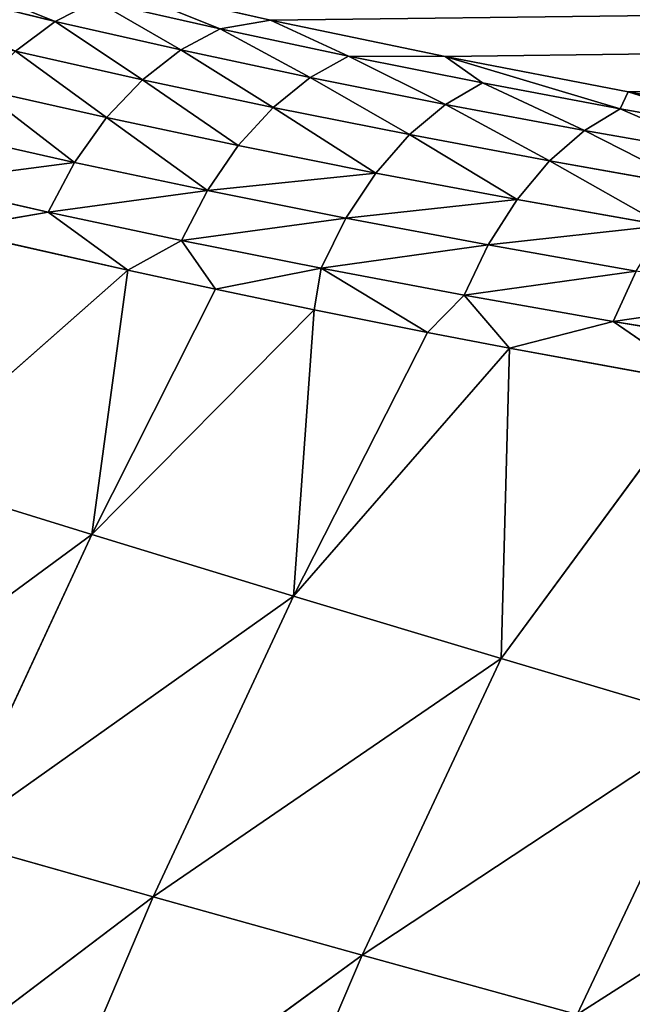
# Model space of a CAD drawing. Extents: x 0 to 605, y 0 to 400.
# Tile 363 of 656: x 51 to 61, y 266 to 282. Entities that reach past the tile are written whole.
import ezdxf

# ---------------------------------------------------------------- set-up
doc = ezdxf.new("R2010")
doc.units = 0
doc.header["$LTSCALE"] = 25.4
doc.layers.get('0').update_dxf_attribs({"linetype": 'CONTINUOUS'})

# ---------------------------------------------------------------- blocks, each defined once
blk = doc.blocks.new('ATLANTA610_-_S_STL')
at = {"color": 0}
for p, q in [((51.611, 78.916, 117.706), (47.663, 83.275, 116.733)), ((51.611, 78.916, 117.706), (47.663, 83.275, 116.733)), ((52.433, 80.561, 117.058), (55.193, 77.763, 117.683)), ((52.433, 80.561, 117.058), (55.193, 77.763, 117.683)), ((52.285, 79.487, 117.363), (51.611, 78.916, 117.706)), ((52.285, 79.487, 117.363), (51.611, 78.916, 117.706)), ((52.285, 79.487, 117.363), (54.354, 77.398, 117.829)), ((52.285, 79.487, 117.363), (54.354, 77.398, 117.829)), ((50.953, 78.393, 118.197), (51.611, 78.916, 117.706)), ((50.953, 78.393, 118.197), (51.611, 78.916, 117.706)), ((53.699, 76.807, 118.177), (51.611, 78.916, 117.706)), ((53.699, 76.807, 118.177), (51.611, 78.916, 117.706)), ((53.06, 76.265, 118.672), (50.953, 78.393, 118.197)), ((53.06, 76.265, 118.672), (50.953, 78.393, 118.197)), ((52.463, 75.797, 119.303), (50.339, 77.943, 118.825)), ((52.463, 75.797, 119.303), (50.339, 77.943, 118.825)), ((54.354, 77.398, 117.829), (55.193, 77.763, 117.683)), ((54.354, 77.398, 117.829), (55.193, 77.763, 117.683)), ((55.193, 77.763, 117.683), (58.096, 75.052, 118.288)), ((56.487, 75.371, 118.281), (55.193, 77.763, 117.683)), ((56.487, 75.371, 118.281), (55.193, 77.763, 117.683)), ((55.193, 77.763, 117.683), (58.096, 75.052, 118.288)), ((49.794, 77.585, 119.565), (51.934, 75.423, 120.048)), ((49.794, 77.585, 119.565), (51.934, 75.423, 120.048)), ((51.493, 75.157, 120.873), (49.34, 77.332, 120.388)), ((51.493, 75.157, 120.873), (49.34, 77.332, 120.388)), ((54.354, 77.398, 117.829), (53.699, 76.807, 118.177)), ((54.354, 77.398, 117.829), (53.699, 76.807, 118.177)), ((54.354, 77.398, 117.829), (56.487, 75.371, 118.281)), ((54.354, 77.398, 117.829), (56.487, 75.371, 118.281)), ((53.06, 76.265, 118.672), (53.699, 76.807, 118.177)), ((53.06, 76.265, 118.672), (53.699, 76.807, 118.177)), ((55.852, 74.761, 118.634), (53.699, 76.807, 118.177)), ((55.852, 74.761, 118.634), (53.699, 76.807, 118.177)), ((51.493, 75.157, 120.873), (49.835, 76.445, 121.164)), ((49.835, 76.445, 121.164), (52.817, 73.516, 121.842)), ((51.493, 75.157, 120.873), (49.835, 76.445, 121.164)), ((49.835, 76.445, 121.164), (52.817, 73.516, 121.842)), ((52.463, 75.797, 119.303), (53.06, 76.265, 118.672)), ((52.463, 75.797, 119.303), (53.06, 76.265, 118.672)), ((55.232, 74.2, 119.133), (53.06, 76.265, 118.672)), ((55.232, 74.2, 119.133), (53.06, 76.265, 118.672)), ((52.463, 75.797, 119.303), (51.934, 75.423, 120.048)), ((52.463, 75.797, 119.303), (51.934, 75.423, 120.048)), ((54.653, 73.715, 119.768), (52.463, 75.797, 119.303)), ((54.653, 73.715, 119.768), (52.463, 75.797, 119.303)), ((52.817, 73.516, 121.842), (48.972, 75.345, 125.229)), ((48.972, 75.345, 125.229), (52.217, 72.122, 126.236)), ((52.817, 73.516, 121.842), (48.972, 75.345, 125.229)), ((48.972, 75.345, 125.229), (52.217, 72.122, 126.236)), ((51.934, 75.423, 120.048), (51.493, 75.157, 120.873)), ((51.934, 75.423, 120.048), (51.493, 75.157, 120.873)), ((51.934, 75.423, 120.048), (54.141, 73.326, 120.516)), ((51.934, 75.423, 120.048), (54.141, 73.326, 120.516)), ((56.487, 75.371, 118.281), (55.852, 74.761, 118.634)), ((56.487, 75.371, 118.281), (55.852, 74.761, 118.634)), ((56.487, 75.371, 118.281), (58.096, 75.052, 118.288)), ((56.487, 75.371, 118.281), (58.715, 73.379, 118.726)), ((56.487, 75.371, 118.281), (58.096, 75.052, 118.288)), ((56.487, 75.371, 118.281), (58.715, 73.379, 118.726)), ((46.602, 75.296, 130.367), (52.217, 72.122, 126.236)), ((46.602, 75.296, 130.367), (52.217, 72.122, 126.236)), ((53.713, 73.048, 121.344), (51.493, 75.157, 120.873)), ((51.493, 75.157, 120.873), (52.817, 73.516, 121.842)), ((51.493, 75.157, 120.873), (52.817, 73.516, 121.842)), ((53.713, 73.048, 121.344), (51.493, 75.157, 120.873)), ((58.096, 75.052, 118.288), (61.14, 72.434, 118.872)), ((58.715, 73.379, 118.726), (58.096, 75.052, 118.288)), ((58.715, 73.379, 118.726), (58.096, 75.052, 118.288)), ((61.003, 71.453, 119.156), (58.096, 75.052, 118.288)), ((61.003, 71.453, 119.156), (58.096, 75.052, 118.288)), ((58.096, 75.052, 118.288), (61.14, 72.434, 118.872)), ((55.232, 74.2, 119.133), (55.852, 74.761, 118.634)), ((55.232, 74.2, 119.133), (55.852, 74.761, 118.634)), ((58.1, 72.75, 119.082), (55.852, 74.761, 118.634)), ((58.1, 72.75, 119.082), (55.852, 74.761, 118.634)), ((54.653, 73.715, 119.768), (55.232, 74.2, 119.133)), ((54.653, 73.715, 119.768), (55.232, 74.2, 119.133)), ((57.501, 72.172, 119.586), (55.232, 74.2, 119.133)), ((57.501, 72.172, 119.586), (55.232, 74.2, 119.133)), ((54.653, 73.715, 119.768), (54.141, 73.326, 120.516)), ((54.653, 73.715, 119.768), (54.141, 73.326, 120.516)), ((56.941, 71.67, 120.224), (54.653, 73.715, 119.768)), ((56.941, 71.67, 120.224), (54.653, 73.715, 119.768)), ((52.217, 72.122, 126.236), (52.817, 73.516, 121.842)), ((52.217, 72.122, 126.236), (52.817, 73.516, 121.842)), ((53.713, 73.048, 121.344), (52.817, 73.516, 121.842)), ((52.817, 73.516, 121.842), (54.276, 72.165, 122.156)), ((53.713, 73.048, 121.344), (52.817, 73.516, 121.842)), ((52.817, 73.516, 121.842), (54.276, 72.165, 122.156)), ((58.715, 73.379, 118.726), (58.1, 72.75, 119.082)), ((58.715, 73.379, 118.726), (58.1, 72.75, 119.082)), ((58.715, 73.379, 118.726), (61.003, 71.453, 119.156)), ((58.715, 73.379, 118.726), (61.003, 71.453, 119.156)), ((54.141, 73.326, 120.516), (53.713, 73.048, 121.344)), ((54.141, 73.326, 120.516), (53.713, 73.048, 121.344)), ((54.141, 73.326, 120.516), (56.445, 71.266, 120.976)), ((54.141, 73.326, 120.516), (56.445, 71.266, 120.976)), ((56.031, 70.975, 121.807), (53.713, 73.048, 121.344)), ((53.713, 73.048, 121.344), (54.276, 72.165, 122.156)), ((53.713, 73.048, 121.344), (54.276, 72.165, 122.156)), ((56.031, 70.975, 121.807), (53.713, 73.048, 121.344)), ((57.501, 72.172, 119.586), (58.1, 72.75, 119.082)), ((57.501, 72.172, 119.586), (58.1, 72.75, 119.082)), ((60.41, 70.807, 119.516), (58.1, 72.75, 119.082)), ((60.41, 70.807, 119.516), (58.1, 72.75, 119.082)), ((61.003, 71.453, 119.156), (61.14, 72.434, 118.872)), ((61.003, 71.453, 119.156), (61.14, 72.434, 118.872)), ((61.14, 72.434, 118.872), (64.319, 69.917, 119.434)), ((61.14, 72.434, 118.872), (64.319, 69.917, 119.434)), ((47.698, 72.041, 136.453), (53.238, 69.02, 132.261)), ((47.698, 72.041, 136.453), (53.238, 69.02, 132.261)), ((49.865, 72.077, 131.307), (52.217, 72.122, 126.236)), ((49.865, 72.077, 131.307), (52.217, 72.122, 126.236)), ((49.865, 72.077, 131.307), (55.571, 69.062, 127.259)), ((49.865, 72.077, 131.307), (55.571, 69.062, 127.259)), ((49.865, 72.077, 131.307), (53.238, 69.02, 132.261)), ((49.865, 72.077, 131.307), (53.238, 69.02, 132.261)), ((54.276, 72.165, 122.156), (52.217, 72.122, 126.236)), ((54.276, 72.165, 122.156), (52.217, 72.122, 126.236)), ((55.917, 70.708, 122.498), (52.217, 72.122, 126.236)), ((52.217, 72.122, 126.236), (55.571, 69.062, 127.259)), ((55.917, 70.708, 122.498), (52.217, 72.122, 126.236)), ((52.217, 72.122, 126.236), (55.571, 69.062, 127.259)), ((56.031, 70.975, 121.807), (54.276, 72.165, 122.156)), ((54.276, 72.165, 122.156), (55.917, 70.708, 122.498)), ((56.031, 70.975, 121.807), (54.276, 72.165, 122.156)), ((54.276, 72.165, 122.156), (55.917, 70.708, 122.498)), ((56.941, 71.67, 120.224), (57.501, 72.172, 119.586)), ((56.941, 71.67, 120.224), (57.501, 72.172, 119.586)), ((59.831, 70.211, 120.023), (57.501, 72.172, 119.586)), ((59.831, 70.211, 120.023), (57.501, 72.172, 119.586)), ((56.941, 71.67, 120.224), (56.445, 71.266, 120.976)), ((56.941, 71.67, 120.224), (56.445, 71.266, 120.976)), ((59.291, 69.693, 120.666), (56.941, 71.67, 120.224)), ((59.291, 69.693, 120.666), (56.941, 71.67, 120.224)), ((61.003, 71.453, 119.156), (60.41, 70.807, 119.516)), ((61.003, 71.453, 119.156), (60.41, 70.807, 119.516)), ((61.003, 71.453, 119.156), (63.383, 69.57, 119.576)), ((61.003, 71.453, 119.156), (63.383, 69.57, 119.576)), ((56.445, 71.266, 120.976), (56.031, 70.975, 121.807)), ((56.445, 71.266, 120.976), (56.031, 70.975, 121.807)), ((56.445, 71.266, 120.976), (58.812, 69.275, 121.42)), ((56.445, 71.266, 120.976), (58.812, 69.275, 121.42)), ((56.031, 70.975, 121.807), (55.917, 70.708, 122.498)), ((56.031, 70.975, 121.807), (55.917, 70.708, 122.498)), ((58.412, 68.971, 122.254), (56.031, 70.975, 121.807)), ((56.031, 70.975, 121.807), (57.803, 69.107, 122.874)), ((56.031, 70.975, 121.807), (57.803, 69.107, 122.874)), ((58.412, 68.971, 122.254), (56.031, 70.975, 121.807)), ((59.831, 70.211, 120.023), (60.41, 70.807, 119.516)), ((59.831, 70.211, 120.023), (60.41, 70.807, 119.516)), ((62.811, 68.907, 119.94), (60.41, 70.807, 119.516)), ((62.811, 68.907, 119.94), (60.41, 70.807, 119.516)), ((55.571, 69.062, 127.259), (55.917, 70.708, 122.498)), ((55.571, 69.062, 127.259), (55.917, 70.708, 122.498)), ((55.917, 70.708, 122.498), (57.803, 69.107, 122.874)), ((55.917, 70.708, 122.498), (57.803, 69.107, 122.874)), ((59.291, 69.693, 120.666), (59.831, 70.211, 120.023)), ((59.291, 69.693, 120.666), (59.831, 70.211, 120.023)), ((62.254, 68.294, 120.451), (59.831, 70.211, 120.023)), ((62.254, 68.294, 120.451), (59.831, 70.211, 120.023)), ((59.291, 69.693, 120.666), (58.812, 69.275, 121.42)), ((59.291, 69.693, 120.666), (58.812, 69.275, 121.42)), ((61.733, 67.76, 121.097), (59.291, 69.693, 120.666)), ((61.733, 67.76, 121.097), (59.291, 69.693, 120.666)), ((58.812, 69.275, 121.42), (58.412, 68.971, 122.254)), ((58.812, 69.275, 121.42), (58.412, 68.971, 122.254)), ((58.812, 69.275, 121.42), (61.272, 67.328, 121.854)), ((58.812, 69.275, 121.42), (61.272, 67.328, 121.854)), ((57.803, 69.107, 122.874), (55.571, 69.062, 127.259)), ((57.803, 69.107, 122.874), (55.571, 69.062, 127.259)), ((58.412, 68.971, 122.254), (57.803, 69.107, 122.874)), ((57.803, 69.107, 122.874), (59.163, 67.999, 123.136)), ((58.412, 68.971, 122.254), (57.803, 69.107, 122.874)), ((57.803, 69.107, 122.874), (59.163, 67.999, 123.136)), ((51.086, 68.989, 137.338), (53.238, 69.02, 132.261)), ((51.086, 68.989, 137.338), (53.238, 69.02, 132.261)), ((51.086, 68.989, 137.338), (56.715, 66.127, 133.231)), ((51.086, 68.989, 137.338), (56.715, 66.127, 133.231)), ((53.238, 69.02, 132.261), (55.571, 69.062, 127.259)), ((53.238, 69.02, 132.261), (55.571, 69.062, 127.259)), ((53.238, 69.02, 132.261), (59.028, 66.165, 128.299)), ((53.238, 69.02, 132.261), (59.028, 66.165, 128.299)), ((53.238, 69.02, 132.261), (56.715, 66.127, 133.231)), ((53.238, 69.02, 132.261), (56.715, 66.127, 133.231)), ((59.163, 67.999, 123.136), (55.571, 69.062, 127.259)), ((55.571, 69.062, 127.259), (59.028, 66.165, 128.299)), ((59.163, 67.999, 123.136), (55.571, 69.062, 127.259)), ((55.571, 69.062, 127.259), (59.028, 66.165, 128.299)), ((60.887, 67.013, 122.691), (58.412, 68.971, 122.254)), ((58.412, 68.971, 122.254), (59.163, 67.999, 123.136)), ((58.412, 68.971, 122.254), (59.163, 67.999, 123.136)), ((60.887, 67.013, 122.691), (58.412, 68.971, 122.254)), ((59.163, 67.999, 123.136), (59.028, 66.165, 128.299)), ((59.163, 67.999, 123.136), (59.028, 66.165, 128.299)), ((60.887, 67.013, 122.691), (59.163, 67.999, 123.136)), ((59.163, 67.999, 123.136), (62.388, 65.518, 123.726)), ((60.887, 67.013, 122.691), (59.163, 67.999, 123.136)), ((59.163, 67.999, 123.136), (62.388, 65.518, 123.726)), ((61.272, 67.328, 121.854), (60.887, 67.013, 122.691)), ((61.272, 67.328, 121.854), (60.887, 67.013, 122.691)), ((63.419, 65.128, 123.112), (60.887, 67.013, 122.691)), ((60.887, 67.013, 122.691), (62.388, 65.518, 123.726)), ((60.887, 67.013, 122.691), (62.388, 65.518, 123.726)), ((63.419, 65.128, 123.112), (60.887, 67.013, 122.691)), ((56.715, 66.127, 133.231), (59.028, 66.165, 128.299)), ((56.715, 66.127, 133.231), (59.028, 66.165, 128.299)), ((62.388, 65.518, 123.726), (59.028, 66.165, 128.299)), ((59.028, 66.165, 128.299), (62.582, 63.428, 129.354)), ((62.388, 65.518, 123.726), (59.028, 66.165, 128.299)), ((59.028, 66.165, 128.299), (62.582, 63.428, 129.354)), ((54.579, 66.1, 138.236), (56.715, 66.127, 133.231)), ((54.579, 66.1, 138.236), (56.715, 66.127, 133.231)), ((56.715, 66.127, 133.231), (62.582, 63.428, 129.354)), ((56.715, 66.127, 133.231), (62.582, 63.428, 129.354)), ((56.715, 66.127, 133.231), (60.289, 63.394, 134.215)), ((56.715, 66.127, 133.231), (60.289, 63.394, 134.215)), ((60.289, 63.394, 134.215), (62.582, 63.428, 129.354)), ((60.289, 63.394, 134.215), (62.582, 63.428, 129.354))]:
    blk.add_line(p, q, dxfattribs=at)
mesh = blk.add_polyface(dxfattribs=at)
corners = [(35.797, 103.894, 111.851), (571.006, 106.591, 111.249), (34.388, 106.591, 111.249), (37.928, 100.086, 112.701), (38.654, 98.858, 112.975), (40.127, 96.464, 113.509), (41.904, 93.74, 114.117), (42.395, 93.018, 114.278), (44.76, 89.705, 115.018), (45.369, 88.895, 115.198), (47.226, 86.522, 115.728), (49.041, 84.335, 116.216), (49.785, 83.473, 116.408), (52.433, 80.561, 117.058), (55.193, 77.763, 117.683), (58.096, 75.052, 118.288), (61.14, 72.434, 118.872), (64.319, 69.917, 119.434), (67.637, 67.499, 119.973), (71.141, 65.154, 120.497), (74.846, 62.881, 121.004), (78.763, 60.681, 121.495), (82.902, 58.555, 121.969), (87.283, 56.501, 122.428), (89.174, 55.671, 122.613), (91.934, 54.516, 122.871), (95.55, 53.096, 123.188), (96.878, 52.6, 123.298), (101.611, 50.93, 123.671), (106.635, 49.312, 124.032), (112.571, 47.58, 124.419), (118.867, 45.929, 124.787), (124.857, 44.519, 125.102), (131.222, 43.169, 125.403), (137.992, 41.883, 125.69), (145.207, 40.661, 125.963), (152.995, 39.491, 126.224), (161.346, 38.383, 126.471), (171.208, 37.246, 126.725), (179.751, 36.393, 126.915), (189.849, 35.523, 127.109), (200.64, 34.741, 127.284), (213.516, 33.978, 127.454), (226.998, 33.359, 127.592), (239.742, 32.927, 127.689), (253.158, 32.617, 127.758), (267.527, 32.431, 127.8), (285.141, 32.344, 127.819), (302.697, 32.329, 127.822), (320.938, 32.345, 127.819), (339.364, 32.444, 127.797), (353.896, 32.648, 127.751), (366.557, 32.953, 127.683), (378.727, 33.372, 127.589), (392.694, 34.022, 127.445), (404.119, 34.699, 127.293), (414.802, 35.465, 127.122), (425.484, 36.378, 126.919), (435.255, 37.36, 126.699), (444.241, 38.407, 126.466), (452.534, 39.51, 126.22), (459.554, 40.561, 125.985), (466.93, 41.799, 125.709), (474.123, 43.156, 125.406), (480.586, 44.523, 125.101), (486.816, 45.996, 124.772), (492.209, 47.411, 124.456), (497.473, 48.933, 124.117), (502.377, 50.483, 123.771), (507.695, 52.32, 123.361), (512.783, 54.251, 122.93), (514.295, 54.863, 122.793), (517.255, 56.116, 122.514), (520.424, 57.55, 122.194), (521.364, 57.995, 122.094), (525.177, 59.897, 121.67), (526.134, 60.401, 121.557), (528.665, 61.789, 121.248), (531.464, 63.42, 120.884), (532.358, 63.964, 120.762), (535.52, 65.981, 120.312), (536.527, 66.657, 120.161), (538.712, 68.179, 119.821), (541.316, 70.105, 119.392), (541.756, 70.444, 119.316), (544.642, 72.76, 118.799), (547.245, 75.006, 118.298), (549.952, 77.514, 117.738), (552.726, 80.296, 117.117), (555.195, 82.979, 116.519), (557.842, 86.104, 115.821), (560.273, 89.22, 115.126), (562.482, 92.28, 114.443), (564.617, 95.462, 113.733), (566.874, 99.093, 112.922), (568.575, 102.034, 112.266), (569.1, 102.983, 112.054)]
mesh.append_faces([[corners[k] for k in face] for face in [(0, 1, 2), (1, 95, 96)]], dxfattribs={"vtx0": -1, "color": 0})
mesh.append_faces([[corners[k] for k in face] for face in [(1, 0, 3), (1, 3, 4), (1, 4, 5), (1, 5, 6), (1, 6, 7), (1, 7, 8), (1, 8, 9), (1, 9, 10), (1, 10, 11), (1, 11, 12), (1, 12, 13), (1, 13, 14), (1, 14, 15), (1, 15, 16), (1, 16, 17), (1, 17, 18), (1, 18, 19), (1, 19, 20), (1, 20, 21), (1, 21, 22), (1, 22, 23), (1, 23, 24), (1, 24, 25), (1, 25, 26), (1, 26, 27), (1, 27, 28), (1, 28, 29), (1, 29, 30), (1, 30, 31), (1, 31, 32), (1, 32, 33), (1, 33, 34), (1, 34, 35), (1, 35, 36), (1, 36, 37), (1, 37, 38), (1, 38, 39), (1, 39, 40), (1, 40, 41), (1, 41, 42), (1, 42, 43), (1, 43, 44), (1, 44, 45), (1, 45, 46), (1, 46, 47), (1, 47, 48), (1, 48, 49), (1, 49, 50), (1, 50, 51), (1, 51, 52), (1, 52, 53), (1, 53, 54), (1, 54, 55), (1, 55, 56), (1, 56, 57), (1, 57, 58), (1, 58, 59), (1, 59, 60), (1, 60, 61), (1, 61, 62), (1, 62, 63), (1, 63, 64), (1, 64, 65), (1, 65, 66), (1, 66, 67), (1, 67, 68), (1, 68, 69), (1, 69, 70), (1, 70, 71), (1, 71, 72), (1, 72, 73), (1, 73, 74), (1, 74, 75), (1, 75, 76), (1, 76, 77), (1, 77, 78), (1, 78, 79), (1, 79, 80), (1, 80, 81), (1, 81, 82), (1, 82, 83), (1, 83, 84), (1, 84, 85), (1, 85, 86), (1, 86, 87), (1, 87, 88), (1, 88, 89), (1, 89, 90), (1, 90, 91), (1, 91, 92), (1, 92, 93), (1, 93, 94), (1, 94, 95)]], dxfattribs={"vtx0": -1, "vtx2": -1, "color": 0})
mesh = blk.add_polyface(dxfattribs=at)
corners = [(51.611, 78.916, 117.706), (48.374, 83.806, 116.399), (47.663, 83.275, 116.733), (52.285, 79.487, 117.363)]
mesh.append_faces([[corners[k] for k in face] for face in [(0, 1, 2), (1, 0, 3)]], dxfattribs={"vtx0": -1, "color": 0})
mesh = blk.add_polyface(dxfattribs=at)
corners = [(50.953, 78.393, 118.197), (47.663, 83.275, 116.733), (46.97, 82.791, 117.216), (51.611, 78.916, 117.706)]
mesh.append_faces([[corners[k] for k in face] for face in [(0, 1, 2), (1, 0, 3)]], dxfattribs={"vtx0": -1, "color": 0})
mesh = blk.add_polyface(dxfattribs=at)
corners = [(54.354, 77.398, 117.829), (52.433, 80.561, 117.058), (52.285, 79.487, 117.363), (55.193, 77.763, 117.683)]
mesh.append_faces([[corners[k] for k in face] for face in [(0, 1, 2), (1, 0, 3)]], dxfattribs={"vtx0": -1, "color": 0})
mesh = blk.add_polyface(dxfattribs=at)
corners = [(53.699, 76.807, 118.177), (52.285, 79.487, 117.363), (51.611, 78.916, 117.706), (54.354, 77.398, 117.829)]
mesh.append_faces([[corners[k] for k in face] for face in [(0, 1, 2), (1, 0, 3)]], dxfattribs={"vtx0": -1, "color": 0})
mesh = blk.add_polyface(dxfattribs=at)
corners = [(53.06, 76.265, 118.672), (51.611, 78.916, 117.706), (50.953, 78.393, 118.197), (53.699, 76.807, 118.177)]
mesh.append_faces([[corners[k] for k in face] for face in [(0, 1, 2), (1, 0, 3)]], dxfattribs={"vtx0": -1, "color": 0})
mesh = blk.add_polyface(dxfattribs=at)
corners = [(52.463, 75.797, 119.303), (50.953, 78.393, 118.197), (50.339, 77.943, 118.825), (53.06, 76.265, 118.672)]
mesh.append_faces([[corners[k] for k in face] for face in [(0, 1, 2), (1, 0, 3)]], dxfattribs={"vtx0": -1, "color": 0})
mesh = blk.add_polyface(dxfattribs=at)
corners = [(51.934, 75.423, 120.048), (50.339, 77.943, 118.825), (49.794, 77.585, 119.565), (52.463, 75.797, 119.303)]
mesh.append_faces([[corners[k] for k in face] for face in [(0, 1, 2), (1, 0, 3)]], dxfattribs={"vtx0": -1, "color": 0})
mesh = blk.add_polyface(dxfattribs=at)
corners = [(56.487, 75.371, 118.281), (55.193, 77.763, 117.683), (54.354, 77.398, 117.829)]
mesh.append_faces([[corners[k] for k in face] for face in [(0, 1, 2)]], dxfattribs={"color": 0})
mesh = blk.add_polyface(dxfattribs=at)
corners = [(58.096, 75.052, 118.288), (55.193, 77.763, 117.683), (56.487, 75.371, 118.281)]
mesh.append_faces([[corners[k] for k in face] for face in [(0, 1, 2)]], dxfattribs={"color": 0})
mesh = blk.add_polyface(dxfattribs=at)
corners = [(49.34, 77.332, 120.388), (51.934, 75.423, 120.048), (49.794, 77.585, 119.565), (51.493, 75.157, 120.873)]
mesh.append_faces([[corners[k] for k in face] for face in [(0, 1, 2), (1, 0, 3)]], dxfattribs={"vtx0": -1, "color": 0})
mesh = blk.add_polyface(dxfattribs=at)
corners = [(49.835, 76.445, 121.164), (51.493, 75.157, 120.873), (49.34, 77.332, 120.388)]
mesh.append_faces([[corners[k] for k in face] for face in [(0, 1, 2)]], dxfattribs={"color": 0})
mesh = blk.add_polyface(dxfattribs=at)
corners = [(55.852, 74.761, 118.634), (54.354, 77.398, 117.829), (53.699, 76.807, 118.177), (56.487, 75.371, 118.281)]
mesh.append_faces([[corners[k] for k in face] for face in [(0, 1, 2), (1, 0, 3)]], dxfattribs={"vtx0": -1, "color": 0})
mesh = blk.add_polyface(dxfattribs=at)
corners = [(55.232, 74.2, 119.133), (53.699, 76.807, 118.177), (53.06, 76.265, 118.672), (55.852, 74.761, 118.634)]
mesh.append_faces([[corners[k] for k in face] for face in [(0, 1, 2), (1, 0, 3)]], dxfattribs={"vtx0": -1, "color": 0})
mesh = blk.add_polyface(dxfattribs=at)
corners = [(48.972, 75.345, 125.229), (52.817, 73.516, 121.842), (49.835, 76.445, 121.164)]
mesh.append_faces([[corners[k] for k in face] for face in [(0, 1, 2)]], dxfattribs={"color": 0})
mesh = blk.add_polyface(dxfattribs=at)
corners = [(52.817, 73.516, 121.842), (51.493, 75.157, 120.873), (49.835, 76.445, 121.164)]
mesh.append_faces([[corners[k] for k in face] for face in [(0, 1, 2)]], dxfattribs={"color": 0})
mesh = blk.add_polyface(dxfattribs=at)
corners = [(54.653, 73.715, 119.768), (53.06, 76.265, 118.672), (52.463, 75.797, 119.303), (55.232, 74.2, 119.133)]
mesh.append_faces([[corners[k] for k in face] for face in [(0, 1, 2), (1, 0, 3)]], dxfattribs={"vtx0": -1, "color": 0})
mesh = blk.add_polyface(dxfattribs=at)
corners = [(54.141, 73.326, 120.516), (52.463, 75.797, 119.303), (51.934, 75.423, 120.048), (54.653, 73.715, 119.768)]
mesh.append_faces([[corners[k] for k in face] for face in [(0, 1, 2), (1, 0, 3)]], dxfattribs={"vtx0": -1, "color": 0})
mesh = blk.add_polyface(dxfattribs=at)
corners = [(46.602, 75.296, 130.367), (52.217, 72.122, 126.236), (48.972, 75.345, 125.229)]
mesh.append_faces([[corners[k] for k in face] for face in [(0, 1, 2)]], dxfattribs={"color": 0})
mesh = blk.add_polyface(dxfattribs=at)
corners = [(52.217, 72.122, 126.236), (52.817, 73.516, 121.842), (48.972, 75.345, 125.229)]
mesh.append_faces([[corners[k] for k in face] for face in [(0, 1, 2)]], dxfattribs={"color": 0})
mesh = blk.add_polyface(dxfattribs=at)
corners = [(51.493, 75.157, 120.873), (54.141, 73.326, 120.516), (51.934, 75.423, 120.048), (53.713, 73.048, 121.344)]
mesh.append_faces([[corners[k] for k in face] for face in [(0, 1, 2), (1, 0, 3)]], dxfattribs={"vtx0": -1, "color": 0})
mesh = blk.add_polyface(dxfattribs=at)
corners = [(58.1, 72.75, 119.082), (56.487, 75.371, 118.281), (55.852, 74.761, 118.634), (58.715, 73.379, 118.726)]
mesh.append_faces([[corners[k] for k in face] for face in [(0, 1, 2), (1, 0, 3)]], dxfattribs={"vtx0": -1, "color": 0})
mesh = blk.add_polyface(dxfattribs=at)
corners = [(58.715, 73.379, 118.726), (58.096, 75.052, 118.288), (56.487, 75.371, 118.281)]
mesh.append_faces([[corners[k] for k in face] for face in [(0, 1, 2)]], dxfattribs={"color": 0})
mesh = blk.add_polyface(dxfattribs=at)
corners = [(49.865, 72.077, 131.307), (52.217, 72.122, 126.236), (46.602, 75.296, 130.367)]
mesh.append_faces([[corners[k] for k in face] for face in [(0, 1, 2)]], dxfattribs={"color": 0})
mesh = blk.add_polyface(dxfattribs=at)
corners = [(52.817, 73.516, 121.842), (53.713, 73.048, 121.344), (51.493, 75.157, 120.873)]
mesh.append_faces([[corners[k] for k in face] for face in [(0, 1, 2)]], dxfattribs={"color": 0})
mesh = blk.add_polyface(dxfattribs=at)
corners = [(61.003, 71.453, 119.156), (58.096, 75.052, 118.288), (58.715, 73.379, 118.726)]
mesh.append_faces([[corners[k] for k in face] for face in [(0, 1, 2)]], dxfattribs={"color": 0})
mesh = blk.add_polyface(dxfattribs=at)
corners = [(61.14, 72.434, 118.872), (58.096, 75.052, 118.288), (61.003, 71.453, 119.156)]
mesh.append_faces([[corners[k] for k in face] for face in [(0, 1, 2)]], dxfattribs={"color": 0})
mesh = blk.add_polyface(dxfattribs=at)
corners = [(57.501, 72.172, 119.586), (55.852, 74.761, 118.634), (55.232, 74.2, 119.133), (58.1, 72.75, 119.082)]
mesh.append_faces([[corners[k] for k in face] for face in [(0, 1, 2), (1, 0, 3)]], dxfattribs={"vtx0": -1, "color": 0})
mesh = blk.add_polyface(dxfattribs=at)
corners = [(56.941, 71.67, 120.224), (55.232, 74.2, 119.133), (54.653, 73.715, 119.768), (57.501, 72.172, 119.586)]
mesh.append_faces([[corners[k] for k in face] for face in [(0, 1, 2), (1, 0, 3)]], dxfattribs={"vtx0": -1, "color": 0})
mesh = blk.add_polyface(dxfattribs=at)
corners = [(54.141, 73.326, 120.516), (56.941, 71.67, 120.224), (54.653, 73.715, 119.768), (56.445, 71.266, 120.976)]
mesh.append_faces([[corners[k] for k in face] for face in [(0, 1, 2), (1, 0, 3)]], dxfattribs={"vtx0": -1, "color": 0})
mesh = blk.add_polyface(dxfattribs=at)
corners = [(52.217, 72.122, 126.236), (54.276, 72.165, 122.156), (52.817, 73.516, 121.842)]
mesh.append_faces([[corners[k] for k in face] for face in [(0, 1, 2)]], dxfattribs={"color": 0})
mesh = blk.add_polyface(dxfattribs=at)
corners = [(54.276, 72.165, 122.156), (53.713, 73.048, 121.344), (52.817, 73.516, 121.842)]
mesh.append_faces([[corners[k] for k in face] for face in [(0, 1, 2)]], dxfattribs={"color": 0})
mesh = blk.add_polyface(dxfattribs=at)
corners = [(60.41, 70.807, 119.516), (58.715, 73.379, 118.726), (58.1, 72.75, 119.082), (61.003, 71.453, 119.156)]
mesh.append_faces([[corners[k] for k in face] for face in [(0, 1, 2), (1, 0, 3)]], dxfattribs={"vtx0": -1, "color": 0})
mesh = blk.add_polyface(dxfattribs=at)
corners = [(53.713, 73.048, 121.344), (56.445, 71.266, 120.976), (54.141, 73.326, 120.516), (56.031, 70.975, 121.807)]
mesh.append_faces([[corners[k] for k in face] for face in [(0, 1, 2), (1, 0, 3)]], dxfattribs={"vtx0": -1, "color": 0})
mesh = blk.add_polyface(dxfattribs=at)
corners = [(54.276, 72.165, 122.156), (56.031, 70.975, 121.807), (53.713, 73.048, 121.344)]
mesh.append_faces([[corners[k] for k in face] for face in [(0, 1, 2)]], dxfattribs={"color": 0})
mesh = blk.add_polyface(dxfattribs=at)
corners = [(59.831, 70.211, 120.023), (58.1, 72.75, 119.082), (57.501, 72.172, 119.586), (60.41, 70.807, 119.516)]
mesh.append_faces([[corners[k] for k in face] for face in [(0, 1, 2), (1, 0, 3)]], dxfattribs={"vtx0": -1, "color": 0})
mesh = blk.add_polyface(dxfattribs=at)
corners = [(63.383, 69.57, 119.576), (61.14, 72.434, 118.872), (61.003, 71.453, 119.156), (64.319, 69.917, 119.434)]
mesh.append_faces([[corners[k] for k in face] for face in [(0, 1, 2), (1, 0, 3)]], dxfattribs={"vtx0": -1, "color": 0})
mesh = blk.add_polyface(dxfattribs=at)
corners = [(47.698, 72.041, 136.453), (53.238, 69.02, 132.261), (49.865, 72.077, 131.307)]
mesh.append_faces([[corners[k] for k in face] for face in [(0, 1, 2)]], dxfattribs={"color": 0})
mesh = blk.add_polyface(dxfattribs=at)
corners = [(51.086, 68.989, 137.338), (53.238, 69.02, 132.261), (47.698, 72.041, 136.453)]
mesh.append_faces([[corners[k] for k in face] for face in [(0, 1, 2)]], dxfattribs={"color": 0})
mesh = blk.add_polyface(dxfattribs=at)
corners = [(49.865, 72.077, 131.307), (55.571, 69.062, 127.259), (52.217, 72.122, 126.236)]
mesh.append_faces([[corners[k] for k in face] for face in [(0, 1, 2)]], dxfattribs={"color": 0})
mesh = blk.add_polyface(dxfattribs=at)
corners = [(53.238, 69.02, 132.261), (55.571, 69.062, 127.259), (49.865, 72.077, 131.307)]
mesh.append_faces([[corners[k] for k in face] for face in [(0, 1, 2)]], dxfattribs={"color": 0})
mesh = blk.add_polyface(dxfattribs=at)
corners = [(52.217, 72.122, 126.236), (55.917, 70.708, 122.498), (54.276, 72.165, 122.156)]
mesh.append_faces([[corners[k] for k in face] for face in [(0, 1, 2)]], dxfattribs={"color": 0})
mesh = blk.add_polyface(dxfattribs=at)
corners = [(55.571, 69.062, 127.259), (55.917, 70.708, 122.498), (52.217, 72.122, 126.236)]
mesh.append_faces([[corners[k] for k in face] for face in [(0, 1, 2)]], dxfattribs={"color": 0})
mesh = blk.add_polyface(dxfattribs=at)
corners = [(55.917, 70.708, 122.498), (56.031, 70.975, 121.807), (54.276, 72.165, 122.156)]
mesh.append_faces([[corners[k] for k in face] for face in [(0, 1, 2)]], dxfattribs={"color": 0})
mesh = blk.add_polyface(dxfattribs=at)
corners = [(59.291, 69.693, 120.666), (57.501, 72.172, 119.586), (56.941, 71.67, 120.224), (59.831, 70.211, 120.023)]
mesh.append_faces([[corners[k] for k in face] for face in [(0, 1, 2), (1, 0, 3)]], dxfattribs={"vtx0": -1, "color": 0})
mesh = blk.add_polyface(dxfattribs=at)
corners = [(56.445, 71.266, 120.976), (59.291, 69.693, 120.666), (56.941, 71.67, 120.224), (58.812, 69.275, 121.42)]
mesh.append_faces([[corners[k] for k in face] for face in [(0, 1, 2), (1, 0, 3)]], dxfattribs={"vtx0": -1, "color": 0})
mesh = blk.add_polyface(dxfattribs=at)
corners = [(62.811, 68.907, 119.94), (61.003, 71.453, 119.156), (60.41, 70.807, 119.516), (63.383, 69.57, 119.576)]
mesh.append_faces([[corners[k] for k in face] for face in [(0, 1, 2), (1, 0, 3)]], dxfattribs={"vtx0": -1, "color": 0})
mesh = blk.add_polyface(dxfattribs=at)
corners = [(56.031, 70.975, 121.807), (58.812, 69.275, 121.42), (56.445, 71.266, 120.976), (58.412, 68.971, 122.254)]
mesh.append_faces([[corners[k] for k in face] for face in [(0, 1, 2), (1, 0, 3)]], dxfattribs={"vtx0": -1, "color": 0})
mesh = blk.add_polyface(dxfattribs=at)
corners = [(57.803, 69.107, 122.874), (56.031, 70.975, 121.807), (55.917, 70.708, 122.498)]
mesh.append_faces([[corners[k] for k in face] for face in [(0, 1, 2)]], dxfattribs={"color": 0})
mesh = blk.add_polyface(dxfattribs=at)
corners = [(57.803, 69.107, 122.874), (58.412, 68.971, 122.254), (56.031, 70.975, 121.807)]
mesh.append_faces([[corners[k] for k in face] for face in [(0, 1, 2)]], dxfattribs={"color": 0})
mesh = blk.add_polyface(dxfattribs=at)
corners = [(62.254, 68.294, 120.451), (60.41, 70.807, 119.516), (59.831, 70.211, 120.023), (62.811, 68.907, 119.94)]
mesh.append_faces([[corners[k] for k in face] for face in [(0, 1, 2), (1, 0, 3)]], dxfattribs={"vtx0": -1, "color": 0})
mesh = blk.add_polyface(dxfattribs=at)
corners = [(55.571, 69.062, 127.259), (57.803, 69.107, 122.874), (55.917, 70.708, 122.498)]
mesh.append_faces([[corners[k] for k in face] for face in [(0, 1, 2)]], dxfattribs={"color": 0})
mesh = blk.add_polyface(dxfattribs=at)
corners = [(61.733, 67.76, 121.097), (59.831, 70.211, 120.023), (59.291, 69.693, 120.666), (62.254, 68.294, 120.451)]
mesh.append_faces([[corners[k] for k in face] for face in [(0, 1, 2), (1, 0, 3)]], dxfattribs={"vtx0": -1, "color": 0})
mesh = blk.add_polyface(dxfattribs=at)
corners = [(58.812, 69.275, 121.42), (61.733, 67.76, 121.097), (59.291, 69.693, 120.666), (61.272, 67.328, 121.854)]
mesh.append_faces([[corners[k] for k in face] for face in [(0, 1, 2), (1, 0, 3)]], dxfattribs={"vtx0": -1, "color": 0})
mesh = blk.add_polyface(dxfattribs=at)
corners = [(58.412, 68.971, 122.254), (61.272, 67.328, 121.854), (58.812, 69.275, 121.42), (60.887, 67.013, 122.691)]
mesh.append_faces([[corners[k] for k in face] for face in [(0, 1, 2), (1, 0, 3)]], dxfattribs={"vtx0": -1, "color": 0})
mesh = blk.add_polyface(dxfattribs=at)
corners = [(55.571, 69.062, 127.259), (59.163, 67.999, 123.136), (57.803, 69.107, 122.874)]
mesh.append_faces([[corners[k] for k in face] for face in [(0, 1, 2)]], dxfattribs={"color": 0})
mesh = blk.add_polyface(dxfattribs=at)
corners = [(59.163, 67.999, 123.136), (58.412, 68.971, 122.254), (57.803, 69.107, 122.874)]
mesh.append_faces([[corners[k] for k in face] for face in [(0, 1, 2)]], dxfattribs={"color": 0})
mesh = blk.add_polyface(dxfattribs=at)
corners = [(51.086, 68.989, 137.338), (56.715, 66.127, 133.231), (53.238, 69.02, 132.261)]
mesh.append_faces([[corners[k] for k in face] for face in [(0, 1, 2)]], dxfattribs={"color": 0})
mesh = blk.add_polyface(dxfattribs=at)
corners = [(54.579, 66.1, 138.236), (56.715, 66.127, 133.231), (51.086, 68.989, 137.338)]
mesh.append_faces([[corners[k] for k in face] for face in [(0, 1, 2)]], dxfattribs={"color": 0})
mesh = blk.add_polyface(dxfattribs=at)
corners = [(53.238, 69.02, 132.261), (59.028, 66.165, 128.299), (55.571, 69.062, 127.259)]
mesh.append_faces([[corners[k] for k in face] for face in [(0, 1, 2)]], dxfattribs={"color": 0})
mesh = blk.add_polyface(dxfattribs=at)
corners = [(56.715, 66.127, 133.231), (59.028, 66.165, 128.299), (53.238, 69.02, 132.261)]
mesh.append_faces([[corners[k] for k in face] for face in [(0, 1, 2)]], dxfattribs={"color": 0})
mesh = blk.add_polyface(dxfattribs=at)
corners = [(59.028, 66.165, 128.299), (59.163, 67.999, 123.136), (55.571, 69.062, 127.259)]
mesh.append_faces([[corners[k] for k in face] for face in [(0, 1, 2)]], dxfattribs={"color": 0})
mesh = blk.add_polyface(dxfattribs=at)
corners = [(59.163, 67.999, 123.136), (60.887, 67.013, 122.691), (58.412, 68.971, 122.254)]
mesh.append_faces([[corners[k] for k in face] for face in [(0, 1, 2)]], dxfattribs={"color": 0})
mesh = blk.add_polyface(dxfattribs=at)
corners = [(59.028, 66.165, 128.299), (62.388, 65.518, 123.726), (59.163, 67.999, 123.136)]
mesh.append_faces([[corners[k] for k in face] for face in [(0, 1, 2)]], dxfattribs={"color": 0})
mesh = blk.add_polyface(dxfattribs=at)
corners = [(62.388, 65.518, 123.726), (60.887, 67.013, 122.691), (59.163, 67.999, 123.136)]
mesh.append_faces([[corners[k] for k in face] for face in [(0, 1, 2)]], dxfattribs={"color": 0})
mesh = blk.add_polyface(dxfattribs=at)
corners = [(60.887, 67.013, 122.691), (63.789, 65.454, 122.273), (61.272, 67.328, 121.854), (63.419, 65.128, 123.112)]
mesh.append_faces([[corners[k] for k in face] for face in [(0, 1, 2), (1, 0, 3)]], dxfattribs={"vtx0": -1, "color": 0})
mesh = blk.add_polyface(dxfattribs=at)
corners = [(62.388, 65.518, 123.726), (63.419, 65.128, 123.112), (60.887, 67.013, 122.691)]
mesh.append_faces([[corners[k] for k in face] for face in [(0, 1, 2)]], dxfattribs={"color": 0})
mesh = blk.add_polyface(dxfattribs=at)
corners = [(56.715, 66.127, 133.231), (62.582, 63.428, 129.354), (59.028, 66.165, 128.299)]
mesh.append_faces([[corners[k] for k in face] for face in [(0, 1, 2)]], dxfattribs={"color": 0})
mesh = blk.add_polyface(dxfattribs=at)
corners = [(62.582, 63.428, 129.354), (62.388, 65.518, 123.726), (59.028, 66.165, 128.299)]
mesh.append_faces([[corners[k] for k in face] for face in [(0, 1, 2)]], dxfattribs={"color": 0})
mesh = blk.add_polyface(dxfattribs=at)
corners = [(54.579, 66.1, 138.236), (60.289, 63.394, 134.215), (56.715, 66.127, 133.231)]
mesh.append_faces([[corners[k] for k in face] for face in [(0, 1, 2)]], dxfattribs={"color": 0})
mesh = blk.add_polyface(dxfattribs=at)
corners = [(60.289, 63.394, 134.215), (62.582, 63.428, 129.354), (56.715, 66.127, 133.231)]
mesh.append_faces([[corners[k] for k in face] for face in [(0, 1, 2)]], dxfattribs={"color": 0})
mesh = blk.add_polyface(dxfattribs=at)
corners = [(60.289, 63.394, 134.215), (66.224, 60.848, 130.427), (62.582, 63.428, 129.354), (63.953, 60.817, 135.215)]
mesh.append_faces([[corners[k] for k in face] for face in [(0, 1, 2), (1, 0, 3)]], dxfattribs={"vtx0": -1, "color": 0})

msp = doc.modelspace()

# ---------------------------------------------------------------- block references
at = {"color": 254, "extrusion": (0, -1, 5.55112e-17)}
msp.add_blockref('ATLANTA610_-_S_STL', (-0.269, -0.066, -399.883), dxfattribs=at)

doc.saveas('drawing.dxf')
